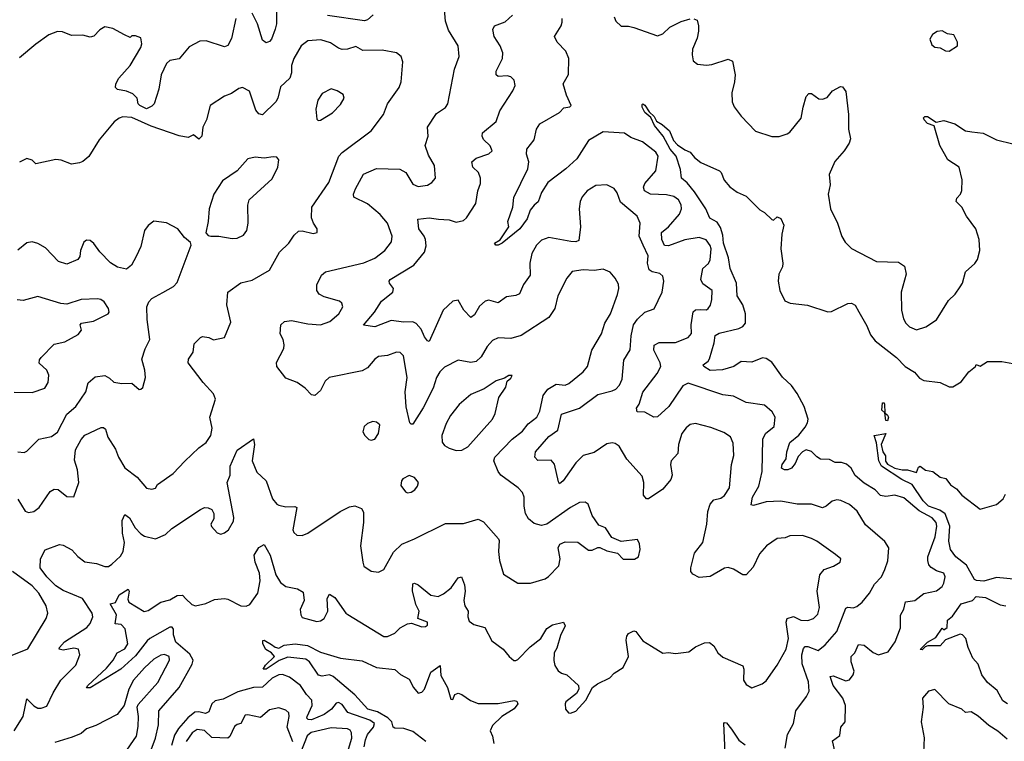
# Model space of a CAD drawing. Extents: x 1603745 to 1745082, y 385868 to 533966.
# Tile 406 of 646: x 1690846 to 1696279, y 454888 to 458868. Entities that reach past the tile are written whole.
import ezdxf

# ---------------------------------------------------------------- set-up
doc = ezdxf.new("R2010")
doc.units = 0

msp = doc.modelspace()

# ---------------------------------------------------------------- linework, layer by layer
at = {"layer": '0CON20XD'}
for points in [[(1693759, 456831), (1693805, 456858.2), (1693855, 456852.2), (1693875, 456861.1), (1693954.2, 456925), (1693978.1, 456955), (1694002.5, 457045), (1694055.7, 457135.7), (1694073.8, 457195), (1694105.5, 457245), (1694145, 457352.5), (1694151.9, 457385), (1694149.3, 457409.3), (1694131.7, 457441.7), (1694103.3, 457475), (1694065, 457492.5), (1694015, 457484.2), (1693955, 457489.2), (1693895, 457478.8), (1693865, 457443.3), (1693815.5, 457345), (1693798.9, 457275), (1693765, 457225.5), (1693613.5, 457126.5), (1693555, 457108.9), (1693485, 457113.1), (1693455, 457098.9), (1693424.7, 457065.3), (1693391.3, 457008.7), (1693365, 456983.1), (1693335, 456977.5), (1693265, 456990.5), (1693189.2, 456950.8), (1693163.4, 456926.6), (1693145.3, 456895), (1693127.1, 456835), (1693072.3, 456727.7), (1693015, 456636.2), (1693005, 456636.2), (1692999.2, 456645), (1692977.5, 456732.5), (1692972.4, 456815), (1692984.1, 456895), (1692963.9, 457013.9), (1692945, 457032.2), (1692925, 457033.6), (1692875, 457016.7), (1692825, 457010), (1692804.6, 456995.4), (1692765, 456947.1), (1692735, 456930.6), (1692554, 456895), (1692531.5, 456875), (1692505, 456822), (1692475, 456796), (1692455, 456798.8), (1692420.8, 456835), (1692376.9, 456866.9), (1692315, 456890.8), (1692264.3, 456955), (1692263, 456977), (1692302.5, 457055), (1692305.6, 457075), (1692300, 457105), (1692283.1, 457135), (1692286, 457185), (1692306.8, 457203.2), (1692345, 457209.1), (1692435, 457190.4), (1692505, 457184.5), (1692556.4, 457203.6), (1692607.1, 457245), (1692628.6, 457285), (1692624, 457305), (1692610, 457315), (1692525, 457339.2), (1692498.6, 457355), (1692485.6, 457375), (1692485.7, 457405), (1692511.4, 457458.6), (1692532.6, 457477.4), (1692745, 457527.1), (1692805, 457552.2), (1692860, 457595), (1692897.4, 457642.6), (1692901.8, 457675), (1692875.3, 457745), (1692834.5, 457794.5), (1692765, 457851.9), (1692689.4, 457889.4), (1692688.1, 457905), (1692698.9, 457935), (1692743.5, 458016.5), (1692815, 458047.3), (1692943, 458043), (1692975.7, 458025.7), (1693015, 457961.2), (1693045, 457948.1), (1693095, 457955.7), (1693119.3, 457970.7), (1693139.2, 457995), (1693134.1, 458064.1), (1693101.1, 458121.1), (1693082.9, 458175), (1693099.5, 458225), (1693096.4, 458275), (1693145, 458350.6), (1693195, 458384.4), (1693208.9, 458405), (1693244.5, 458595), (1693271.4, 458665), (1693264.3, 458725), (1693210.9, 458810.9), (1693195, 458860), (1693189.2, 458925)], [(1692038.9, 458875), (1692013.5, 458765), (1691995, 458726), (1691975, 458719.2), (1691875, 458752.5), (1691839.5, 458750.5), (1691781.7, 458718.3), (1691725, 458653.3), (1691675, 458643.3), (1691655, 458626.7), (1691625.6, 458565), (1691612.7, 458485), (1691587.8, 458405), (1691575, 458391.4), (1691545, 458376), (1691508, 458395), (1691500, 458405), (1691493.8, 458435), (1691470, 458460), (1691435, 458474.3), (1691385, 458483.8), (1691373.8, 458495), (1691376.7, 458515), (1691392, 458545), (1691454.5, 458615.5), (1691513.8, 458715), (1691520, 458735), (1691515, 458767.5), (1691485, 458780), (1691465, 458780), (1691455, 458770), (1691424.4, 458784.4), (1691359.8, 458819.8), (1691315, 458828.5), (1691287.7, 458812.3), (1691255, 458778), (1691235, 458771.2), (1691193.6, 458783.6), (1691131.7, 458781.7), (1691081.2, 458801.2), (1691055, 458804), (1691005.8, 458784.2), (1690935, 458733.8), (1690845, 458657.5)], [(1692263.4, 458916.6), (1692262, 458845), (1692255, 458816), (1692235, 458760.8), (1692225, 458748.6), (1692205, 458740), (1692184.6, 458754.6), (1692158.5, 458845), (1692128.8, 458905)], [(1692795.6, 458895), (1692765, 458867.1), (1692748.2, 458861.8), (1692545, 458890.8)], [(1694782.5, 456532.5), (1694767.7, 456567.7), (1694730.8, 456590.8), (1694658.5, 456618.5), (1694575, 456640), (1694545, 456634.4), (1694522.9, 456617.1), (1694498.9, 456585), (1694481.8, 456525), (1694477.9, 456475), (1694439.6, 456435), (1694436.2, 456415), (1694445.4, 456355), (1694438.6, 456331.4), (1694395, 456277.9), (1694315, 456224.5), (1694305, 456225.6), (1694287.8, 456245), (1694289.7, 456315), (1694280, 456350), (1694195, 456444), (1694154.4, 456515), (1694131.1, 456531.1), (1694115, 456534.6), (1694085, 456527.7), (1694015, 456480.5), (1693954.2, 456465), (1693915, 456424.4), (1693845, 456324.3), (1693825, 456308), (1693818.1, 456318.1), (1693797.2, 456417.2), (1693778.2, 456438.2), (1693705, 456436.9), (1693688.6, 456455), (1693692.7, 456485), (1693765, 456569.1), (1693815.2, 456604.8), (1693835, 456691.4), (1693935, 456724.5), (1694035, 456800.8), (1694115, 456820), (1694135, 456830.8), (1694155, 456852), (1694170.6, 456885), (1694179.3, 456990.7), (1694213.5, 457046.5), (1694219.7, 457125), (1694232.8, 457185), (1694253.9, 457216.1), (1694294.6, 457255.4), (1694346.2, 457273.8), (1694390.5, 457365), (1694399.1, 457425), (1694395, 457453.3), (1694377.3, 457467.3), (1694335, 457477.5), (1694318.3, 457488.3), (1694309.7, 457525), (1694313.2, 457565), (1694286.3, 457623.7), (1694264.2, 457675), (1694268.5, 457745), (1694253.5, 457785), (1694161.7, 457861.7), (1694142.6, 457912.6), (1694125, 457938), (1694085, 457958), (1694025, 457954.5), (1693976.3, 457923.6), (1693948.8, 457891.2), (1693937.7, 457865), (1693932.3, 457825), (1693940.4, 457725), (1693930.2, 457649.8), (1693915, 457643.1), (1693886.1, 457643.9), (1693765, 457667.3), (1693725, 457651.5), (1693697.8, 457625), (1693670.8, 457579.2), (1693660.4, 457525), (1693661.7, 457458.3), (1693625, 457406.7), (1693603.2, 457356.8), (1693582.6, 457347.4), (1693531.3, 457338.7), (1693485, 457307.1), (1693435, 457320.4), (1693415, 457315.5), (1693382.8, 457287.3), (1693355, 457240), (1693335, 457225.8), (1693297.1, 457265), (1693265, 457322), (1693235, 457315.6), (1693181.9, 457265), (1693105, 457093.3), (1693095, 457096.7), (1693078.9, 457118.9), (1693061.7, 457161.7), (1693032.7, 457192.7), (1693015, 457202.1), (1692965, 457199.6), (1692895, 457208.5), (1692805, 457174.5), (1692743.3, 457183.3), (1692803.3, 457255), (1692842.9, 457315), (1692904, 457365), (1692908.8, 457385), (1692886.2, 457415), (1692883.8, 457425), (1692890, 457435), (1693021.4, 457515), (1693080, 457585), (1693088.3, 457621.7), (1693084.5, 457655), (1693077.1, 457675), (1693047.5, 457715), (1693041.7, 457768.3), (1693105, 457774.5), (1693157.5, 457767.5), (1693215, 457764.6), (1693255, 457752.2), (1693295, 457761.1), (1693311.9, 457775), (1693363.5, 457855), (1693374.4, 457925), (1693387.5, 457965), (1693388.2, 457995), (1693377.9, 458025), (1693345.5, 458055), (1693340, 458085), (1693365, 458104.5), (1693435, 458128.1), (1693452.5, 458145), (1693442.5, 458172.5), (1693405, 458206.7), (1693398, 458225), (1693400, 458245), (1693475, 458307.1), (1693495.4, 458365), (1693567.5, 458475), (1693579.2, 458505), (1693573.8, 458535), (1693555, 458553.8), (1693535, 458559.2), (1693485, 458554.2), (1693474.1, 458564.1), (1693474, 458585), (1693508.9, 458655), (1693511.9, 458685), (1693497.5, 458725), (1693464.5, 458775), (1693456.7, 458815), (1693465.6, 458834.4), (1693525, 458856.9), (1693565, 458892.5)], [(1695069.7, 454849.7), (1695082.9, 454925), (1695115.6, 454985), (1695127.8, 455055), (1695186.9, 455135), (1695201.1, 455165), (1695197.3, 455215), (1695163.3, 455315), (1695162, 455365), (1695170.8, 455399.2), (1695180.4, 455409.6), (1695195, 455410.7), (1695250.7, 455389.3), (1695290.8, 455419.1), (1695355, 455493.1), (1695405, 455622.2), (1695415, 455627.1), (1695445, 455623.1), (1695465, 455630.8), (1695495, 455655.8), (1695535.3, 455704.7), (1695562.7, 455755), (1695600.9, 455795), (1695620, 455835), (1695636.8, 455883.2), (1695641.1, 455955), (1695619.6, 455989.6), (1695512.5, 456082.5), (1695467, 456157), (1695424.7, 456194.7), (1695376.1, 456216.1), (1695355, 456219.1), (1695328.6, 456211.4), (1695296, 456184), (1695275, 456174.6), (1695215, 456195.6), (1695135, 456195.4), (1695045, 456212.4), (1694965, 456208.7), (1694895, 456188.8), (1694882.5, 456192.5), (1694888.6, 456235), (1694924.5, 456295), (1694943.4, 456375), (1694945.9, 456555), (1694960.9, 456585), (1695008.9, 456625), (1695014.4, 456675), (1694998.1, 456705), (1694955, 456741.4), (1694855, 456756.4), (1694785, 456791.8), (1694725, 456799.2), (1694535, 456863.1), (1694505, 456847.8), (1694427.3, 456735), (1694365, 456678), (1694345, 456676.2), (1694295, 456703.8), (1694252.5, 456705), (1694250, 456725), (1694263, 456747), (1694285, 456814.3), (1694363.5, 456916.5), (1694383.2, 456955), (1694379.6, 456975), (1694345.5, 457045), (1694346.8, 457073.2), (1694375, 457087.5), (1694465, 457086.7), (1694535, 457115.8), (1694553.1, 457136.9), (1694551.5, 457185), (1694562.7, 457257.3), (1694575, 457267.5), (1694605, 457270.4), (1694635, 457267.5), (1694645.5, 457274.5), (1694657.3, 457292.7), (1694665.6, 457325.6), (1694666, 457375), (1694615, 457410.6), (1694603.8, 457435), (1694615.6, 457495), (1694647.1, 457522.9), (1694656.4, 457543.6), (1694660.3, 457605), (1694655, 457623.1), (1694634.2, 457654.2), (1694595, 457666.9), (1694515, 457653.4), (1694425, 457620), (1694403.3, 457623.3), (1694388.9, 457655), (1694386.9, 457695), (1694425.3, 457724.8), (1694485.5, 457795), (1694497.5, 457825), (1694495, 457846.2), (1694480, 457875), (1694455, 457892.3), (1694415, 457902.7), (1694326.2, 457906.2), (1694292.5, 457925), (1694288.5, 457945), (1694296, 457965), (1694356.5, 458035), (1694369.6, 458115), (1694355, 458137.9), (1694282.9, 458195), (1694218.3, 458218.3), (1694183, 458243), (1694065, 458249.1), (1693985, 458202.4), (1693919, 458101), (1693858.5, 458045), (1693760.7, 457969.3), (1693724.6, 457915.4), (1693707.1, 457862.9), (1693683.8, 457845), (1693663.1, 457816.9), (1693645, 457770), (1693605, 457713.8), (1693508.8, 457635), (1693485, 457624.4), (1693473.3, 457625), (1693466.2, 457635), (1693496.8, 457653.2), (1693544, 457725), (1693540, 457755), (1693566.4, 457835), (1693572.7, 457887.3), (1693649.5, 458045), (1693655.7, 458085), (1693643, 458127), (1693644.4, 458155), (1693684.4, 458205), (1693698.1, 458265), (1693715.5, 458294.5), (1693825, 458355.7), (1693847.6, 458382.4), (1693881.7, 458388.3), (1693888, 458395), (1693862.1, 458452.1), (1693844.3, 458515), (1693874.6, 458565.4), (1693875.4, 458655), (1693860, 458695), (1693810.8, 458745), (1693797.5, 458775), (1693833.9, 458835), (1693839.6, 458855), (1693838.5, 458875)], [(1694126.7, 458885), (1694135, 458860), (1694165, 458833.3), (1694205, 458833.3), (1694235, 458826.2), (1694365, 458778.8), (1694395, 458791.2), (1694433.6, 458826.4), (1694495, 458857.5), (1694546.1, 458873.9)], [(1694565, 458873.8), (1694583.3, 458865), (1694591.4, 458835), (1694591.1, 458805), (1694583.4, 458766.6), (1694558.1, 458705), (1694555.7, 458675), (1694561.7, 458641.7), (1694585, 458623.8), (1694635, 458618), (1694665, 458621.2), (1694755, 458650), (1694779.4, 458639.4), (1694792.9, 458565), (1694790.6, 458525), (1694774.3, 458465), (1694777.5, 458415), (1694787.9, 458387.9), (1694825.9, 458335.9), (1694905, 458253.8), (1694995, 458223.8), (1695036.1, 458223.9), (1695080.7, 458239.3), (1695095, 458247.5), (1695158.1, 458325), (1695168.9, 458385), (1695185.6, 458444.4), (1695199.5, 458460.5), (1695215, 458460.8), (1695255, 458432.5), (1695275, 458430), (1695300.5, 458439.5), (1695330, 458475), (1695375, 458500), (1695385, 458497.5), (1695405, 458472.5), (1695419.1, 458345), (1695419.2, 458265), (1695429.5, 458210.5), (1695422.7, 458187.3), (1695395.5, 458144.5), (1695343.4, 458086.6), (1695313.1, 458015), (1695317, 457957), (1695306.7, 457905), (1695320, 457825), (1695358.1, 457745), (1695381.7, 457671.7), (1695400.9, 457640.9), (1695435.7, 457605.7), (1695574.3, 457534.3), (1695695, 457530), (1695728.7, 457508.7), (1695737.1, 457465), (1695710, 457365), (1695711.1, 457265), (1695722, 457218), (1695735, 457194), (1695755, 457174.2), (1695795, 457158.1), (1695846.3, 457173.7), (1695905, 457213.3), (1695970.4, 457319.6), (1696006.9, 457355), (1696035.7, 457395), (1696047.1, 457415), (1696065, 457476.7), (1696115.9, 457524.1), (1696130, 457545), (1696144, 457595), (1696140.8, 457655), (1696120.8, 457715), (1696070, 457785), (1696044.3, 457834.3), (1696013.3, 457865), (1696016.4, 457883.6), (1696036.7, 457905), (1696044.1, 457925.9), (1696045.7, 457985), (1696030, 458055), (1695967.5, 458095), (1695922.9, 458175), (1695892.5, 458282.5), (1695855, 458296.2), (1695836.2, 458315), (1695832.5, 458327.5), (1695840, 458335), (1695855, 458333.8), (1695902.5, 458302.5), (1695945, 458312), (1696005, 458293.8), (1696065, 458256), (1696100.3, 458250.3)], [(1695975, 458694.2), (1696021.2, 458725), (1696021.2, 458745), (1696000, 458785), (1695965, 458791.2), (1695935, 458806), (1695907.7, 458802.3), (1695883, 458787), (1695868.3, 458761.7), (1695878.8, 458728.8), (1695895, 458716.2), (1695925, 458713.3), (1695955, 458696), (1695975, 458694.2)], [(1690835, 456223.8), (1690875, 456157.8), (1690895, 456150), (1690924.6, 456155.4), (1690953.2, 456176.8), (1691013.1, 456265), (1691035, 456278.1), (1691057.4, 456277.4), (1691105, 456237.5), (1691143.8, 456236.2), (1691171.5, 456315), (1691165.5, 456384.5), (1691149, 456439), (1691154.3, 456495), (1691185, 456551.9), (1691205, 456575.5), (1691295, 456618.5), (1691308.9, 456618.9), (1691319.3, 456609.3), (1691331.4, 456565), (1691375, 456500), (1691390, 456455), (1691425, 456395.6), (1691493.3, 456345), (1691545, 456284.2), (1691575, 456279.2), (1691595, 456283.8), (1691606, 456305), (1691692.5, 456365), (1691757.1, 456432.9), (1691834.3, 456505.7), (1691874.4, 456535), (1691899.5, 456575), (1691908.5, 456615), (1691894.4, 456675.6), (1691925.8, 456774.2), (1691915.8, 456805), (1691857.6, 456867.6), (1691776.2, 456975), (1691776.7, 456995), (1691803.8, 457035), (1691809.3, 457080.7), (1691842.5, 457115), (1691855, 457120), (1691890, 457115), (1691915, 457102.5), (1691976.2, 457115), (1692010.3, 457199.7), (1691988.2, 457295), (1691994, 457365), (1692065, 457416.9), (1692128.6, 457431.4), (1692225, 457485.8), (1692280, 457585), (1692330.6, 457635), (1692360.7, 457679.3), (1692385, 457702), (1692405, 457704.2), (1692465, 457688.8), (1692486.7, 457695), (1692486.7, 457715), (1692466, 457745), (1692455.6, 457775.6), (1692458.1, 457835), (1692550.6, 457969.4), (1692607.3, 458115), (1692624.7, 458135.3), (1692785, 458256), (1692852.9, 458345), (1692875.4, 458404.6), (1692940, 458495), (1692951.1, 458525), (1692960, 458635), (1692951.2, 458665), (1692925, 458686), (1692845, 458701.1), (1692739.3, 458699.3), (1692699.7, 458719.7), (1692655, 458705.4), (1692625, 458703.8), (1692605, 458710.9), (1692561.4, 458741.4), (1692506.7, 458756.7), (1692435, 458751.9), (1692398.6, 458725), (1692358.9, 458655), (1692346.2, 458615), (1692346.1, 458575), (1692336.2, 458545), (1692285, 458497.8), (1692270, 458435), (1692259.4, 458415), (1692185, 458344.2), (1692165, 458348.6), (1692149.3, 458369.3), (1692114.5, 458474.5), (1692075, 458494.2), (1692055, 458489.2), (1692015, 458462), (1691975, 458445.8), (1691896.2, 458395), (1691875.6, 458315), (1691856.7, 458275), (1691850.4, 458225), (1691835, 458209.2), (1691805, 458233.3), (1691775, 458219.1), (1691725, 458228.4), (1691570.4, 458280.4), (1691465, 458328.3), (1691415, 458332.3), (1691394, 458326)], [(1692493, 458313), (1692505, 458314), (1692571.2, 458355), (1692615, 458400), (1692636, 458435), (1692630, 458455), (1692596.8, 458476.8), (1692565, 458486.9), (1692515, 458461.2), (1692491.4, 458425), (1692480, 458375), (1692485, 458320), (1692493, 458313)], [(1695345.5, 454825), (1695330.7, 454889.3), (1695370.9, 454919.1), (1695377.1, 454965), (1695400, 454995), (1695401.5, 455085), (1695387.9, 455125), (1695334.8, 455195), (1695318.6, 455245), (1695335, 455249.2), (1695405, 455220.6), (1695425, 455227.3), (1695445.5, 455255), (1695450, 455275), (1695433.1, 455325), (1695433.1, 455355), (1695454.4, 455375.6), (1695475, 455421.9), (1695505, 455417.9), (1695555, 455378.2), (1695585, 455365.3), (1695638.5, 455381.5), (1695675.7, 455435.7), (1695705, 455513.3), (1695705.8, 455584.2), (1695724.3, 455615.7), (1695733, 455657), (1695785, 455664.4), (1695835, 455702.5), (1695905, 455717.1), (1695935, 455742), (1695945, 455760), (1695951.9, 455795), (1695945.5, 455815.5), (1695905, 455827.8), (1695875, 455846.7), (1695861.7, 455861.7), (1695855.8, 455885), (1695856.3, 455905), (1695897.7, 456015), (1695907, 456075), (1695902.2, 456095), (1695880.4, 456120.4), (1695809.5, 456159.5), (1695725, 456230.7), (1695675, 456245.2), (1695625, 456237.7), (1695595, 456242.9), (1695565.3, 456275.3), (1695505, 456311.9), (1695455, 456354), (1695433.8, 456395), (1695407.1, 456417.1), (1695380, 456425), (1695345, 456425.7), (1695315, 456441.9), (1695265, 456443.3), (1695245, 456456.7), (1695215, 456486.4), (1695184.7, 456495.3), (1695165.3, 456484.7), (1695141.2, 456458.8), (1695125, 456419.2), (1695105, 456394.4), (1695085, 456385.6), (1695065.7, 456385.7), (1695048.8, 456395), (1695052.2, 456415), (1695074.2, 456445), (1695078.8, 456485), (1695095.5, 456535), (1695144.1, 456575.9), (1695179.2, 456620.8), (1695192.7, 456645), (1695195.6, 456665), (1695174.1, 456734.1), (1695136.5, 456806.5), (1695105, 456850), (1695055, 456896.9), (1694995, 456979.1), (1694965, 456999.6), (1694945, 457002.3), (1694885, 456979.4), (1694826.6, 456983.4), (1694785.5, 456954.5), (1694723.5, 456936.5), (1694655, 456933.7), (1694621.5, 456955), (1694617.8, 456965), (1694644.7, 456985.3), (1694651.9, 456998.1), (1694678.3, 457085), (1694683.7, 457126.3), (1694705, 457139.5), (1694814.6, 457164.6), (1694835, 457175.4), (1694849.7, 457195), (1694849.7, 457245), (1694835.6, 457295.6), (1694804.1, 457345), (1694801, 457415), (1694765.3, 457495), (1694757.1, 457555), (1694729.8, 457635), (1694725, 457680), (1694712.3, 457722.3), (1694695, 457750.8), (1694653.6, 457773.6), (1694630.8, 457825), (1694568.6, 457918.6), (1694528.5, 457968.5), (1694497.1, 457995), (1694492, 458042), (1694468.8, 458115), (1694435, 458154), (1694395.5, 458225), (1694348.6, 458285), (1694329.1, 458329.1), (1694295, 458356), (1694279.6, 458385), (1694280, 458400), (1694285, 458404), (1694295, 458397.5), (1694319.7, 458359.7), (1694346.9, 458335), (1694358.9, 458308.9), (1694390.6, 458290.6), (1694430.5, 458255), (1694452.5, 458202.5), (1694475, 458178.6), (1694515, 458150), (1694545, 458137.5), (1694568.3, 458108.3), (1694605, 458080), (1694706.4, 458035), (1694716.7, 458025), (1694733.6, 457983.6), (1694765, 457946.7), (1694805, 457916.7), (1694855, 457894.2), (1694929.1, 457819.1), (1694955, 457804.3), (1694995, 457766.7), (1695005, 457762.5), (1695025, 457780), (1695045, 457772.5), (1695062.5, 457735), (1695051.2, 457685), (1695045.7, 457605), (1695055.7, 457525), (1695054, 457505), (1695034.3, 457465), (1695031.4, 457425), (1695039.2, 457375), (1695067, 457317), (1695097.5, 457305), (1695193.6, 457293.6), (1695305, 457256.2), (1695325, 457258.8), (1695415, 457301.9), (1695435, 457304.3), (1695455, 457293.8), (1695475.9, 457255.9), (1695519.7, 457179.7), (1695539.8, 457129.8), (1695566.5, 457096.5), (1695682.9, 457005), (1695730.8, 456955), (1695784, 456924), (1695811.2, 456891.2), (1695835, 456877.8), (1695925, 456867.1), (1695975, 456842.9), (1695995, 456842.5), (1696039.7, 456870.3), (1696082.5, 456925), (1696120, 456955), (1696123, 456967), (1696145, 456957.5), (1696185, 456983.3), (1696265, 456982.5), (1696325, 456971.2)], [(1691394, 458326), (1691366.2, 458305), (1691283.9, 458205), (1691226.5, 458113.5), (1691195, 458086.2), (1691175, 458078), (1691131.7, 458071.7), (1691075, 458093.8), (1691045, 458096.2), (1690935, 458073.3), (1690915, 458093.3), (1690885, 458102.5), (1690845, 458082)], [(1696100.3, 458250.3), (1696161.7, 458241.7), (1696235.4, 458205.4), (1696325, 458182.9)], [(1692018.3, 457661.7), (1692045, 457664), (1692080.3, 457679.7), (1692098.9, 457705), (1692105.5, 457745.5), (1692104.4, 457845), (1692112.5, 457875), (1692239.7, 457990.3), (1692270, 458055), (1692276.2, 458095), (1692265, 458110), (1692245, 458112.5), (1692195, 458104.3), (1692145, 458110.6), (1692105, 458100), (1692046, 458035), (1691965, 457979.4), (1691916.2, 457905), (1691890.5, 457825), (1691885.7, 457754.3), (1691871.9, 457691.9), (1691885, 457678), (1691900, 457675), (1691945, 457674), (1692018.3, 457661.7)], [(1690835, 456484.3), (1690869.7, 456480.3), (1690885, 456488), (1690951.2, 456555), (1691021.4, 456568.6), (1691055, 456592.9), (1691105, 456693.1), (1691156.2, 456735), (1691210.6, 456815), (1691222.9, 456865), (1691261.6, 456898.4), (1691315, 456905.2), (1691341.5, 456891.5), (1691365, 456869.4), (1691408.8, 456861.2), (1691464.1, 456864.1), (1691505, 456827.5), (1691515, 456830), (1691525, 456840), (1691539.2, 456895), (1691535.7, 456935), (1691520, 456995), (1691538, 457052), (1691563.9, 457105), (1691549.3, 457215), (1691546.7, 457285), (1691558.3, 457311.7), (1691575, 457330.8), (1691635, 457364), (1691693.6, 457396.4), (1691715, 457418.8), (1691792.5, 457625), (1691788.8, 457638.8), (1691755, 457666.2), (1691718.8, 457715), (1691655, 457747.9), (1691585, 457757.1), (1691555, 457733.8), (1691534.3, 457705), (1691513.4, 457616.6), (1691488, 457562), (1691462.5, 457515), (1691435, 457492.9), (1691385, 457503.9), (1691347.4, 457527.4), (1691287, 457587), (1691255, 457633.3), (1691235, 457650), (1691215, 457652.5), (1691199.3, 457640.7), (1691182, 457595), (1691177.3, 457562.7), (1691166.7, 457545), (1691105, 457520), (1691060, 457535), (1690988.9, 457608.9), (1690945, 457634.4), (1690915, 457642.9), (1690885, 457637.1), (1690835, 457596.9)], [(1690815, 456814), (1690915, 456812.5), (1690984.1, 456835.9), (1691002.4, 456867.6), (1691006.5, 456906.5), (1690995.7, 456935), (1690953.4, 456973.4), (1690955, 456992.5), (1690964.4, 457005.6), (1691035, 457077.5), (1691095, 457091.4), (1691167.9, 457132.1), (1691186.2, 457155), (1691180, 457185), (1691186.4, 457193.6), (1691252.5, 457205), (1691333.6, 457246.4), (1691340, 457255), (1691336, 457275), (1691311.2, 457311.2), (1691292.5, 457325), (1691275, 457329.2), (1691185, 457325.6), (1691105, 457299.1), (1691072.4, 457302.4), (1690945, 457340.8), (1690865, 457320), (1690832.5, 457322.5)], [(1693255, 456492.5), (1693285, 456493.9), (1693318.2, 456511.8), (1693454.4, 456665), (1693468.5, 456695), (1693490, 456785), (1693528, 456842), (1693535.8, 456874.2), (1693555, 456890), (1693562.5, 456905), (1693545, 456906), (1693520, 456890), (1693475, 456876.7), (1693408.3, 456831.7), (1693335, 456800), (1693271.4, 456745), (1693223.5, 456685), (1693199.5, 456640.5), (1693175.5, 456575), (1693177.6, 456537.6), (1693189.8, 456519.8), (1693215, 456503.8), (1693255, 456492.5)], [(1690815.4, 454945), (1690865.7, 455024.3), (1690885, 455122), (1690923.4, 455083.4), (1690945, 455070.9), (1690965, 455070.4), (1690995, 455081.9), (1691029.6, 455155), (1691072.5, 455225), (1691155, 455307.1), (1691177.5, 455365), (1691170, 455395), (1691145, 455401.3), (1691085, 455389.8), (1691062.7, 455395), (1691064.7, 455405), (1691093.8, 455436.2), (1691215.6, 455515), (1691235, 455537.5), (1691248.5, 455575), (1691246.1, 455595), (1691192.7, 455675), (1691085, 455719.4), (1691045, 455745.4), (1690996.2, 455795), (1690958.1, 455845), (1690961.2, 455895), (1690986, 455944), (1691065, 455972.5), (1691085, 455970), (1691134.2, 455944.2), (1691167.1, 455907.1), (1691205, 455878), (1691268.8, 455868.8), (1691315, 455851.2), (1691335, 455851.5), (1691354.4, 455865), (1691401.9, 455908.1), (1691416.8, 455935), (1691423.9, 455983.9), (1691413.3, 456035), (1691410.9, 456105), (1691425, 456138.8), (1691450.8, 456120.8), (1691483.3, 456065), (1691515, 456032.9), (1691535, 456019.2), (1691595, 456004.2), (1691650.9, 456029.1), (1691685, 456060.8), (1691842.9, 456167.1), (1691865, 456176.4), (1691885, 456176.2), (1691906.6, 456166.6), (1691917.5, 456145), (1691916.2, 456115), (1691900, 456085), (1691903.4, 456073.4), (1691935, 456037.5), (1691955, 456030), (1691975, 456036.7), (1691998, 456055), (1692025, 456102.5), (1692027.9, 456122.1), (1691991.2, 456315), (1692007.3, 456355), (1692007.5, 456405), (1692045, 456494), (1692136, 456556), (1692140.8, 456525), (1692127.8, 456435), (1692155, 456371.4), (1692206.5, 456325), (1692240.6, 456225), (1692264.4, 456195), (1692275, 456190.5), (1692315, 456180.6), (1692363.6, 456183.6), (1692375, 456177.5), (1692352.5, 456055), (1692358.7, 456038.7), (1692375, 456024.3), (1692405, 456022.9), (1692435, 456035.6), (1692614, 456155), (1692665, 456180.6), (1692695, 456185.7), (1692732.5, 456172.5), (1692741.9, 456151.9), (1692742.5, 456095), (1692726.5, 455965), (1692738.6, 455875), (1692745, 455853.3), (1692785, 455826.7), (1692825, 455821.2), (1692854.2, 455835.8), (1692908.8, 455931.2), (1692955, 455975.5), (1693025, 456003.8), (1693195, 456089.2), (1693295, 456088.6), (1693375, 456112.5), (1693405, 456098), (1693487.5, 456005), (1693492, 455995), (1693487.5, 455935), (1693493.1, 455885), (1693515, 455810), (1693595, 455760), (1693665, 455760), (1693745, 455783.3), (1693763.9, 455796.1), (1693821.2, 455855), (1693827.5, 455895), (1693817.5, 455955), (1693825.8, 455974.2), (1693855, 455988.8), (1693925.8, 455985.8), (1693985, 455942.5), (1694005, 455942.5), (1694035, 455957.5), (1694047, 455957), (1694085, 455937.5), (1694145, 455926.2), (1694175, 455892.5), (1694238.3, 455891.7), (1694260, 455905), (1694270, 455945), (1694266.4, 455976.4), (1694255, 456000), (1694165, 455990), (1694112.5, 456012.5), (1694077.5, 456065), (1694040.7, 456080.7), (1694003.9, 456133.9), (1693982.5, 456195), (1693965, 456206.7), (1693935, 456204), (1693885, 456176.5), (1693755, 456086.2), (1693725, 456078.8), (1693685, 456088.5), (1693654.1, 456114.1), (1693636.4, 456145), (1693628.5, 456185), (1693629.6, 456235), (1693619.5, 456259.5), (1693596.4, 456286.4), (1693500, 456355), (1693485.7, 456375), (1693462, 456435), (1693466.9, 456455), (1693563.3, 456555), (1693620.8, 456599.2), (1693651.7, 456638.3), (1693698.5, 456675), (1693715, 456708.8), (1693734.7, 456795), (1693759, 456831)], [(1695635, 456656), (1695625, 456658), (1695620, 456700), (1695603.7, 456713.7), (1695605.9, 456754.1), (1695615, 456755.4), (1695618.1, 456748.1), (1695620, 456700), (1695635, 456686.9), (1695638.9, 456675), (1695635, 456656)], [(1692785, 456548.8), (1692805, 456553.8), (1692826, 456585), (1692833.6, 456633.6), (1692815, 456648.8), (1692795, 456651.2), (1692765, 456641.2), (1692746.7, 456625), (1692740, 456595), (1692750, 456575), (1692772.7, 456552.7), (1692785, 456548.8)], [(1691565.5, 454825), (1691594.7, 454905), (1691612.2, 454977.7), (1691613.2, 455055), (1691726.3, 455185), (1691797.1, 455312.9), (1691803.2, 455335), (1691785, 455368.6), (1691707.3, 455435), (1691695.2, 455475), (1691695, 455506.7), (1691687.7, 455517.7), (1691675, 455517), (1691564, 455454), (1691548.2, 455441.8), (1691485, 455358.9), (1691403.9, 455286.1), (1691235, 455182.8), (1691215, 455182), (1691221.2, 455195), (1691325, 455290.7), (1691361.1, 455335), (1691382.8, 455375), (1691425, 455396.9), (1691442.1, 455425), (1691427.9, 455507.9), (1691405, 455532.5), (1691372.5, 455535), (1691379.5, 455585), (1691344, 455646), (1691375, 455654), (1691394.4, 455695), (1691445, 455727.5), (1691450, 455715), (1691442, 455672), (1691447.3, 455655), (1691533.2, 455603.2), (1691555, 455609.6), (1691624.2, 455655.8), (1691675, 455668.7), (1691715, 455691.8), (1691744.3, 455694.3), (1691763.3, 455673.3), (1691795, 455641.5), (1691815, 455634.4), (1691873.2, 455646.8), (1691920.9, 455669.1), (1691975, 455674.4), (1691995, 455672.2), (1692065, 455634.6), (1692095, 455633.4), (1692115, 455642.5), (1692159.5, 455705), (1692172.2, 455772.2), (1692168.8, 455815), (1692144.7, 455875), (1692140, 455915), (1692165, 455957.1), (1692195, 455973.8), (1692227.3, 455915), (1692259.6, 455805), (1692285, 455763.3), (1692315, 455740.9), (1692379.4, 455729.4), (1692409.8, 455709.8), (1692416, 455665), (1692392.9, 455615), (1692396.7, 455585), (1692405, 455571.2), (1692485, 455548.1), (1692505, 455551.9), (1692525, 455565.8), (1692546.2, 455605), (1692543.1, 455675), (1692555, 455700), (1692585, 455680.8), (1692644.4, 455595), (1692656.4, 455586.4), (1692855, 455465.7), (1692875, 455465.8), (1692915, 455484), (1692945, 455514.2), (1692985.9, 455535.9), (1693008.3, 455538.3), (1693065, 455519.2), (1693085, 455520), (1693095, 455528.8), (1693095.3, 455545.3), (1693043.3, 455565), (1693050, 455605), (1693032.4, 455642.4), (1693012.9, 455717.1), (1693014.2, 455755.8), (1693025, 455759.2), (1693045, 455750.9), (1693115, 455693.8), (1693155, 455686.9), (1693185, 455700.8), (1693227.3, 455735), (1693265, 455789.4), (1693284.2, 455794.2), (1693300.8, 455750.8), (1693303.5, 455715), (1693297.1, 455665), (1693302.5, 455635), (1693319.4, 455605), (1693318.1, 455575), (1693325, 455550), (1693351.2, 455531.2), (1693412.5, 455515), (1693451.7, 455441.7), (1693514, 455395), (1693546.7, 455355), (1693573.1, 455333.1), (1693582.7, 455332.7), (1693595, 455338.1), (1693661.9, 455408.1), (1693720.9, 455455), (1693755, 455510), (1693785, 455530), (1693846.7, 455545), (1693855.6, 455525), (1693829.1, 455470.9), (1693809.2, 455400.8), (1693794.5, 455375), (1693792.5, 455332.5), (1693798.6, 455305), (1693816.2, 455276.2), (1693835, 455262.5), (1693865, 455254), (1693930, 455195), (1693931.2, 455175), (1693917.9, 455152.1), (1693860, 455105), (1693856.2, 455095), (1693856.7, 455065), (1693873.9, 455043.9), (1693885, 455043.3), (1693915, 455053.3), (1693968.8, 455115), (1694006, 455184), (1694033.3, 455205), (1694102.1, 455237.9), (1694125, 455263.8), (1694175, 455294), (1694205.5, 455355), (1694192.5, 455445), (1694195, 455466.7), (1694205, 455482), (1694235, 455496.2), (1694245, 455493.8), (1694285, 455442.5), (1694332.3, 455412.3), (1694394.3, 455374.3), (1694425, 455378), (1694465, 455371.2), (1694538.3, 455381.7), (1694575, 455408.8), (1694625, 455431.2), (1694651.7, 455431.7), (1694676.2, 455415), (1694698, 455375), (1694725, 455350.8), (1694835, 455303.3), (1694840.8, 455285), (1694840, 455225), (1694855, 455200), (1694885, 455183.3), (1694943.3, 455205), (1694965, 455222), (1695025, 455308), (1695074.7, 455395.3), (1695087.6, 455455), (1695074.4, 455545), (1695080, 455565), (1695115, 455576.9), (1695155, 455555.6), (1695195, 455554.5), (1695225.3, 455564.7), (1695250.5, 455589.5), (1695258.8, 455625), (1695246.4, 455715), (1695260.8, 455805), (1695284.2, 455835.8), (1695335.9, 455854.1), (1695373.8, 455876.2), (1695376.2, 455895), (1695347.9, 455917.9), (1695245, 455991.9), (1695215, 456006.4), (1695165, 456022.2), (1695095, 456021.1), (1695069.5, 456010.5), (1695025, 456006.5), (1694965.8, 455965), (1694927.6, 455922.4), (1694892.7, 455847.3), (1694855, 455806.7), (1694835, 455806.7), (1694785, 455836.5), (1694755, 455846.7), (1694735, 455843.1), (1694655, 455796.7), (1694595, 455790.9), (1694559.3, 455809.3), (1694548.6, 455825), (1694548.1, 455845), (1694569.3, 455925), (1694614.5, 455985), (1694637.9, 456085), (1694643.5, 456155), (1694655.6, 456195), (1694675, 456219.4), (1694715, 456229.4), (1694735, 456243.1), (1694762.5, 456285), (1694772.7, 456415), (1694786.7, 456465), (1694782.5, 456532.5)], [(1696368.8, 455778.8), (1696235, 455791.9), (1696165, 455770), (1696125, 455774), (1696115, 455780.8), (1696069.8, 455859.8), (1696010.8, 455905), (1695981.5, 455945), (1695971.7, 455991.7), (1695977.8, 456075), (1695952.2, 456142.2), (1695922.5, 456162.5), (1695859.7, 456185), (1695830.4, 456215), (1695770, 456305), (1695712.4, 456332.4), (1695601.2, 456405), (1695585.4, 456435), (1695574.2, 456534.2), (1695561.4, 456575), (1695625, 456585.8), (1695598.5, 456525), (1695608.8, 456485), (1695623, 456463), (1695623.1, 456433.1), (1695635, 456415.5), (1695675, 456393.6), (1695715, 456385.7), (1695745, 456384.3), (1695795, 456370), (1695805, 456400), (1695815, 456406.2), (1695844, 456384), (1695885, 456376.7), (1695924, 456344), (1695956.4, 456336.4), (1695982.6, 456302.6), (1696015, 456280), (1696045, 456245.8), (1696145, 456168), (1696235.9, 456194.1), (1696272.5, 456225), (1696285, 456250)], [(1692985, 456258.8), (1693005, 456261.2), (1693026.2, 456275), (1693041.2, 456295), (1693046.2, 456315), (1693025, 456343.3), (1692995, 456353.8), (1692960, 456335), (1692952.5, 456325), (1692949.3, 456299.3), (1692973.9, 456263.9), (1692985, 456258.8)], [(1690805, 455361.8), (1690891.5, 455398.5), (1690991.9, 455565), (1691000.6, 455595), (1690992.5, 455635), (1690950.7, 455705), (1690914.6, 455745), (1690805.5, 455825)], [(1696295.4, 455095), (1696270.9, 455110.9), (1696238.6, 455168.6), (1696185, 455211.9), (1696153.8, 455255), (1696133.8, 455313.8), (1696105, 455346.2), (1696078.6, 455405), (1696065.8, 455455), (1696048.8, 455475), (1696035, 455478.5), (1695955, 455448.1), (1695925, 455414.4), (1695856.7, 455413.3), (1695841.7, 455408.3), (1695825, 455392.5), (1695813.9, 455393.9), (1695854.3, 455435), (1695900.5, 455459.5), (1695935, 455512.5), (1695945, 455503.3), (1695963.3, 455515), (1695965.7, 455555), (1695992.4, 455577.6), (1696040, 455645), (1696102.5, 455665), (1696123, 455687), (1696175, 455681.2), (1696255, 455640), (1696287.5, 455635)], [(1693085.9, 454885.9), (1693015, 454941.4), (1692965, 454958.9), (1692915, 454959.5), (1692906.4, 454966.4), (1692899.5, 454995), (1692877.6, 455017.6), (1692819.6, 455049.6), (1692766, 455065), (1692694.7, 455144.7), (1692575.8, 455245.8), (1692555, 455253.3), (1692515, 455246.3), (1692495, 455251.5), (1692445.5, 455325), (1692425, 455341.5), (1692325, 455351.1), (1692276.9, 455333.1), (1692205.5, 455285), (1692190, 455285), (1692202, 455308), (1692251.4, 455355), (1692235.5, 455375.5), (1692203.5, 455393.5), (1692187.1, 455425), (1692186.7, 455443.3), (1692195, 455445.7), (1692235, 455422), (1692255, 455406.7), (1692275, 455401.2), (1692305, 455417.5), (1692365, 455426), (1692434.5, 455415.5), (1692505, 455378.8), (1692616, 455346), (1692735, 455331.8), (1692814.8, 455294.8), (1692915, 455284), (1692946.7, 455256.7), (1692995, 455230), (1693019.3, 455185), (1693045, 455153.2), (1693065, 455158.5), (1693079.1, 455175), (1693115, 455268.6), (1693165, 455306.2), (1693169.9, 455249.9), (1693207.1, 455185), (1693225, 455120), (1693235, 455118), (1693247.1, 455145), (1693265, 455152.5), (1693285, 455146.5), (1693333, 455113), (1693375, 455096.9), (1693485, 455095.3), (1693575, 455111.9), (1693588.7, 455108.7), (1693594.1, 455094.1), (1693575, 455066.4), (1693505.5, 455024.5), (1693453.9, 454975), (1693442.3, 454945), (1693455.4, 454915.4), (1693461.8, 454875)], [(1691419.4, 454815), (1691490.8, 454915), (1691499.1, 454969.1), (1691500.9, 455025), (1691493.5, 455075), (1691499.6, 455090.4), (1691607.8, 455212.2), (1691671.4, 455335), (1691670, 455355), (1691645, 455366.5), (1691625, 455363.3), (1691585, 455340.9), (1691535, 455293.6), (1691473.9, 455225), (1691448.2, 455175), (1691422.2, 455085), (1691383.8, 455036.2), (1691265, 454974.4), (1691215, 454955.5), (1691185, 454931.2), (1691135, 454909.7), (1691039.9, 454880.1)], [(1692746.9, 454856.9), (1692754.6, 454895.4), (1692764.6, 454925.4), (1692798.1, 454965), (1692804, 454985), (1692778.5, 455005), (1692657.1, 455047.1), (1692625, 455091.3), (1692605, 455102.3), (1692592, 455098), (1692565.5, 455064.5), (1692525.4, 455035), (1692455, 455006.8), (1692437, 455007), (1692430.3, 455015), (1692432.1, 455025), (1692458.6, 455085), (1692458.2, 455115), (1692429.1, 455145), (1692395.2, 455195.2), (1692335, 455240.5), (1692296.1, 455256.1), (1692275, 455254.6), (1692238.5, 455235), (1692185, 455186.1), (1692135, 455185.1), (1692049.9, 455160.1), (1691969.3, 455120.7), (1691925, 455110.2), (1691906.7, 455095), (1691889.2, 455050.8), (1691871.4, 455041.4), (1691835, 455050), (1691812.4, 455047.6), (1691772.9, 455017.1), (1691722.2, 454957.8), (1691699, 454921), (1691682.9, 454865)], [(1696295, 454900), (1696243.6, 454943.6), (1696193.8, 454973.8), (1696135, 455025.7), (1696095, 455050), (1696065, 455046.2), (1696045, 455064), (1695973.3, 455095), (1695895, 455172.5), (1695860, 455165), (1695827.5, 455125), (1695831.4, 455075), (1695820, 454995), (1695837.2, 454907.2), (1695833.1, 454825)], [(1692353.3, 454885), (1692321.7, 454965), (1692332.8, 455025), (1692330.8, 455045), (1692315, 455059.7), (1692275, 455072.2), (1692225, 455060.4), (1692175, 455018.2), (1692105, 455033.3), (1692089.1, 455030.9), (1692065, 454985.8), (1692045, 454980.8), (1692031.1, 454968.9), (1692005.5, 454914.5), (1691995, 454904.3), (1691905, 454908.1), (1691865, 454947.3), (1691825, 454952.1), (1691798.2, 454935), (1691765, 454885.7)], [(1692659.5, 454845), (1692677.8, 454905), (1692676.8, 454935), (1692669.1, 454949.1), (1692655, 454956.6), (1692565, 454961.2), (1692454.5, 454935.5), (1692432.5, 454917.5), (1692395, 454823.8)], [(1694740, 454785), (1694730.8, 454985), (1694735, 454991.2), (1694745, 454988.6), (1694773.3, 454955), (1694814.2, 454894.2), (1694848.5, 454868.5)]]:
    msp.add_lwpolyline(points, dxfattribs=at)

doc.saveas('drawing.dxf')
